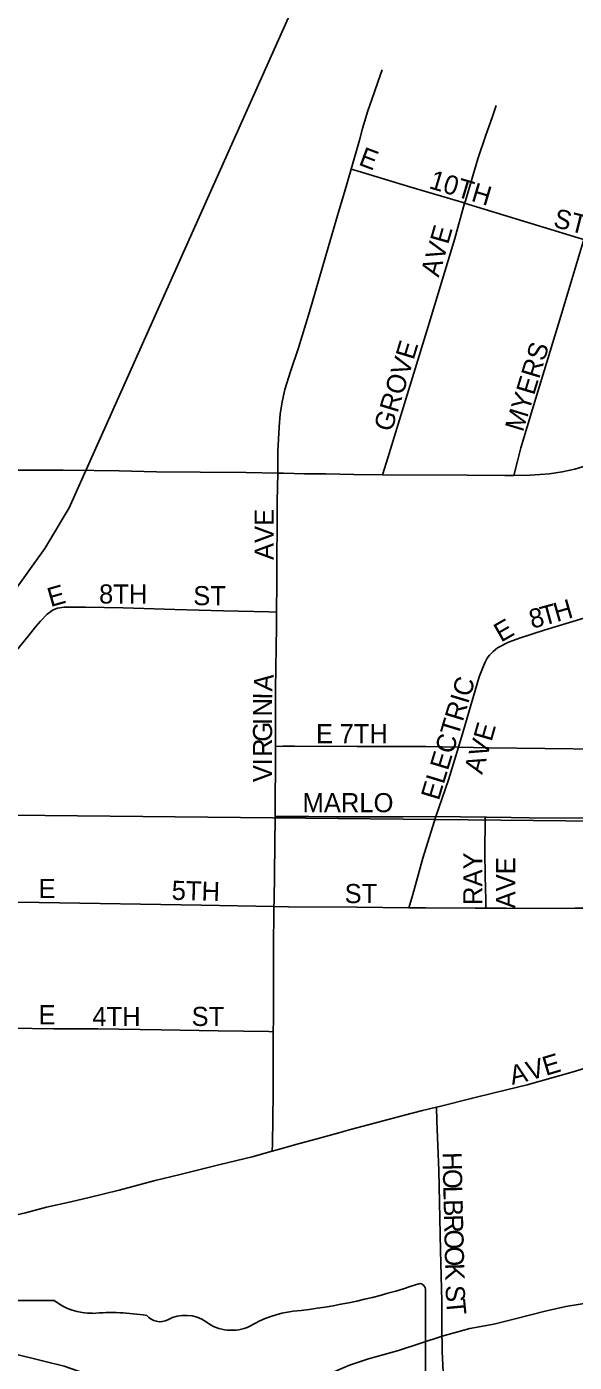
# Model space of a CAD drawing. Extents: x 1874609 to 2204689, y 815661 to 1281160.
# Drawn here: x 2021785 to 2023217, y 1044990 to 1048482 of the extents above; entities that cross this region are included whole.
import ezdxf

# ---------------------------------------------------------------- set-up
doc = ezdxf.new("R2010")
doc.units = 0
for name, color, linetype in [('GM_X_City_Street', 7, 'Continuous'), ('GM_X_City_Street_Text', 7, 'Continuous'), ('GM_X_Minor_River', 7, 'Continuous'), ('GM_X_Rail_Line', 7, 'Continuous'), ('GM_X_Section', 7, 'Continuous'), ('GM_X_State_Shield', 7, 'Continuous')]:
    doc.layers.add(name, color=color, linetype=linetype)

msp = doc.modelspace()

# ---------------------------------------------------------------- linework, layer by layer
at = {"layer": 'GM_X_City_Street'}
for points in [[(2022633.4, 1048109.5), (2022655.5, 1048184.9), (2022663.4, 1048215.3), (2022677.3, 1048261.9), (2022693.6, 1048308.3), (2022704.3, 1048338.9), (2022714.7, 1048369.2)], [(2022930.3, 1048020.5), (2022932.1, 1048026.5), (2022964.6, 1048136.2), (2022985.9, 1048198.1), (2023002.4, 1048244.4), (2023013, 1048275.3)], [(2022441.2, 1047314.6), (2022442, 1047371), (2022444.8, 1047435.9), (2022447.5, 1047468.4), (2022452.8, 1047500.9), (2022460.3, 1047533), (2022474.8, 1047580.2), (2022495.8, 1047642.1), (2022524.8, 1047735.8), (2022565.5, 1047877.2), (2022602.2, 1048002.6), (2022615.7, 1048049.2), (2022633.4, 1048109.5)], [(2022633.4, 1048109.5), (2022651.9, 1048103.9), (2022789.7, 1048062.4), (2022929.4, 1048020.8), (2022930.3, 1048020.5)], [(2022715.8, 1047310.4), (2022730.1, 1047356.8), (2022749.3, 1047419.4), (2022834.6, 1047697.5), (2022904.3, 1047927.8), (2022930.3, 1048020.5)], [(2022930.3, 1048020.5), (2023084.1, 1047973.1), (2023227, 1047929.8), (2023242.3, 1047925.1)], [(2023058.8, 1047308.6), (2023069.4, 1047349.4), (2023077.6, 1047380.9), (2023110.8, 1047490.2), (2023181.7, 1047724.8), (2023242.3, 1047925.1)], [(2023058.8, 1047308.6), (2023101.8, 1047308.9), (2023152, 1047312.6), (2023185.6, 1047317.5), (2023218.7, 1047324.7), (2023267, 1047339.5), (2023560.8, 1047446.3), (2023684.5, 1047491.7), (2024102, 1047643), (2024194, 1047676.4), (2024240.4, 1047689.9), (2024287.6, 1047700.3), (2024335.4, 1047707.8), (2024383.5, 1047711.8), (2024432, 1047712.9), (2024513.8, 1047711.4), (2024662.2, 1047708.6), (2024775.8, 1047709.8), (2024903.2, 1047711.6)], [(2021713.2, 1047322.6), (2021760.1, 1047322.1), (2021831.5, 1047322), (2021879.9, 1047322.3), (2021961.1, 1047321.3), (2022026.4, 1047320.3), (2022124.2, 1047318), (2022238.7, 1047317.4), (2022358.8, 1047316.2), (2022441.2, 1047314.6)], [(2022438.5, 1046951.3), (2022439, 1047027.9), (2022440.1, 1047240.2), (2022441.2, 1047314.6)], [(2022441.2, 1047314.6), (2022456.4, 1047314.2), (2022511.6, 1047312.9), (2022567.5, 1047312.3), (2022640.8, 1047310.9), (2022715.8, 1047310.4)], [(2022715.8, 1047310.4), (2022936.8, 1047309), (2023035.3, 1047308.4), (2023058.8, 1047308.6)], [(2021838.3, 1046945.9), (2021854.2, 1046957), (2021865.3, 1046961), (2021883, 1046963.6), (2021903.3, 1046964.1), (2021938.3, 1046964.3), (2022037.3, 1046962.5), (2022172.1, 1046957.8), (2022299.6, 1046954.8), (2022418.2, 1046951.8), (2022438.5, 1046951.3)], [(2022994.9, 1046838.4), (2023005, 1046848.4), (2023016.5, 1046857.6), (2023045.4, 1046872.7), (2023076, 1046884.1), (2023138.3, 1046904), (2023204.5, 1046924.3), (2023279.5, 1046946.6), (2023389.7, 1046977.9), (2023421.2, 1046986.3), (2023453.2, 1046992.2), (2023487.8, 1046995.9)], [(2021707.2, 1046192.9), (2021707.6, 1046242.8), (2021708.3, 1046404.8), (2021708.5, 1046535.7), (2021709.7, 1046601.2), (2021709, 1046683), (2021710.8, 1046748.5), (2021712.7, 1046764.7), (2021716.3, 1046780.6), (2021721.9, 1046796), (2021729.4, 1046810.6), (2021738.2, 1046824.3), (2021758, 1046850.5), (2021788.8, 1046888.5), (2021808.9, 1046913.6), (2021820.6, 1046927.8), (2021838.3, 1046945.9)], [(2022435.5, 1046600), (2022435.8, 1046749.9), (2022438.2, 1046913.4), (2022438.5, 1046951.3)], [(2022914.2, 1046597.8), (2022926.7, 1046638.7), (2022968.5, 1046781.5), (2022980.3, 1046812.3), (2022983.8, 1046820.2), (2022989.5, 1046830.5), (2022994.9, 1046838.4)], [(2022434.3, 1046416.9), (2022434.6, 1046438.8), (2022435.4, 1046569.9), (2022435.5, 1046600)], [(2022435.5, 1046600), (2022454.4, 1046600.2), (2022484.8, 1046600.3), (2022648.9, 1046599.7), (2022829.1, 1046599.4), (2022914.2, 1046597.8)], [(2022855, 1046416.7), (2022888, 1046512.2), (2022914.2, 1046597.8)], [(2022914.2, 1046597.8), (2022992.8, 1046596.4), (2023287.5, 1046593.1), (2023402.3, 1046593.2), (2023481.7, 1046592.4)], [(2022431.5, 1046181.6), (2022431.6, 1046194.6), (2022434.3, 1046416.9)], [(2022434.3, 1046416.9), (2022449.1, 1046416.9), (2022522.5, 1046416.9), (2022596.4, 1046416.2), (2022677.1, 1046416.1), (2022769.5, 1046416), (2022855, 1046416.7)], [(2022784.7, 1046178.4), (2022794.3, 1046212.8), (2022820.8, 1046308.2), (2022850.3, 1046402.9), (2022855, 1046416.7)], [(2022855, 1046416.7), (2022919.1, 1046416), (2022983.9, 1046415)], [(2022985.8, 1046176.9), (2022985.4, 1046198.5), (2022984.3, 1046261.7), (2022983.1, 1046324.7), (2022983.8, 1046409.2), (2022983.9, 1046415)], [(2022983.9, 1046415), (2022987.2, 1046414.9), (2023051.7, 1046414.4), (2023099.2, 1046413.5), (2023241.8, 1046412.1)], [(2021707.2, 1046192.9), (2021735.8, 1046192.6), (2021817.3, 1046192), (2022241.5, 1046185), (2022431.5, 1046181.6)], [(2022429.7, 1045854.1), (2022429.9, 1045885), (2022430, 1045966.6), (2022430.6, 1046064.3), (2022431.5, 1046181.6)], [(2022431.5, 1046181.6), (2022469.3, 1046180.9), (2022648.3, 1046179.9), (2022784.7, 1046178.4)], [(2022784.7, 1046178.4), (2022827.6, 1046178), (2022958, 1046176.8), (2022985.8, 1046176.9)], [(2022985.8, 1046176.9), (2023039.3, 1046177.1), (2023186, 1046176.5), (2023218.4, 1046176.7), (2023248.3, 1046177)], [(2021705.3, 1045866.3), (2021725.4, 1045865), (2021742.8, 1045863.7), (2021855.6, 1045861.6), (2021971.1, 1045861.4), (2022136.4, 1045859.4), (2022285.3, 1045856.6), (2022418.1, 1045854.3), (2022429.7, 1045854.1)], [(2022427, 1045541.9), (2022427.3, 1045561.2), (2022429, 1045692.8), (2022429.2, 1045788.3), (2022429.7, 1045854.1)], [(2022856.4, 1045656.7), (2022868.1, 1045659.5), (2022947.6, 1045679.1), (2023011, 1045695.1), (2023094.2, 1045715.5), (2023168, 1045735.7), (2023214.4, 1045749.3), (2023245.3, 1045758.4), (2023264.3, 1045763.3)], [(2022427, 1045541.9), (2022446, 1045547.2), (2022498.4, 1045561.8), (2022540.8, 1045573.5), (2022600.8, 1045589.9), (2022631.7, 1045598.3), (2022678.2, 1045610.7), (2022733.7, 1045625.6), (2022772.8, 1045636.1), (2022820.3, 1045648.1), (2022856.4, 1045656.7)], [(2022898.9, 1044410.5), (2022896.6, 1044441.9), (2022891.5, 1044513.5), (2022886.1, 1044614.6), (2022880.9, 1044754.2), (2022879.3, 1044839.2), (2022875.7, 1044928.7), (2022871.5, 1045018.3), (2022871, 1045083.6), (2022871, 1045148.7), (2022867, 1045282.9), (2022862.8, 1045491.2), (2022857.7, 1045621.5), (2022856.4, 1045656.7)], [(2021698.6, 1045361), (2021732.9, 1045369.6), (2021781.6, 1045380.9), (2021836.6, 1045395), (2021900.5, 1045408.9), (2021947.9, 1045420.5), (2022026.7, 1045439.9), (2022120.8, 1045464.9), (2022186.2, 1045480.9), (2022231.2, 1045492), (2022291.1, 1045506.8), (2022374.8, 1045527.4), (2022427, 1045541.9)]]:
    msp.add_lwpolyline(points, dxfattribs=at)
at = {"layer": 'GM_X_Minor_River'}
for points in [[(2023265.1, 1045147), (2023194.9, 1045135.3), (2023140.7, 1045123.4), (2023062.4, 1045103.6), (2023006.2, 1045089.8), (2022944, 1045077.9), (2022871.7, 1045058.1), (2022757.2, 1045020.4), (2022679, 1044998.6), (2022628.8, 1044982.7)], [(2022628.8, 1044982.7), (2022560.5, 1044952.9), (2022510.3, 1044935), (2022446, 1044909.1), (2022385.8, 1044899.3), (2022325.6, 1044897.5), (2022253.4, 1044893.7), (2022193.2, 1044895.9), (2022127, 1044902.2), (2022064.9, 1044912.4), (2021988.7, 1044936.8), (2021934.6, 1044961.1), (2021882.5, 1044979.3), (2021826.4, 1044993.5), (2021752.2, 1045011.9), (2021682, 1045016.1), (2021629.9, 1045020.3), (2021557.7, 1045022.6), (2021493.5, 1045022.8), (2021439.3, 1045025), (2021367.1, 1045025.2), (2021284.9, 1045019.5), (2021220.6, 1044995.7)]]:
    msp.add_lwpolyline(points, dxfattribs=at)
at = {"layer": 'GM_X_Rail_Line'}
msp.add_lwpolyline([(2019333.9, 1046577.2), (2019474.1, 1046497.3), (2019554, 1046461.4), (2019661, 1046418.8), (2019772, 1046381.5), (2019909.5, 1046345.6), (2020034.1, 1046321.9), (2020155.3, 1046307), (2020259.6, 1046298.9), (2020400.5, 1046298.9), (2020506.8, 1046307), (2020610.4, 1046319.2), (2020730.7, 1046339.9), (2020907, 1046391), (2021070.9, 1046457.4), (2021259.2, 1046556.3), (2021426.7, 1046664.2), (2021583.5, 1046808), (2021740, 1046988.3), (2021832.1, 1047117), (2021895.8, 1047224), (2021932.3, 1047305.3), (2023160.6, 1050051.7)], dxfattribs=at)
at = {"layer": 'GM_X_Section'}
for points in [[(2024449.5, 1051689), (2024387.7, 1046393.6), (2019020.7, 1046448.2), (2019058.5, 1051739.8)], [(2024387.7, 1046393.6), (2024307, 1041050.6), (2018988, 1041097.3), (2019020.7, 1046448.2)]]:
    msp.add_lwpolyline(points, close=True, dxfattribs=at)
at = {"layer": 'GM_X_State_Shield'}
for p, q in [((2021856.8, 1045151.5), (2021449.1, 1045151.5)), ((2022827.5, 1044625), (2022827.5, 1045177.7))]:
    msp.add_line(p, q, dxfattribs=at)
for centre, radius, start, end in [((2022331.6, 1046592.1), 1476.4, 275.8445, 288.9065), ((2022812.1, 1045180), 15.5, 351.8621, 97.738), ((2021953.9, 1045274.2), 156.4, 231.6195, 271.1119), ((2022005.7, 1044558.3), 561.6, 80.4867, 94.9883), ((2022133.2, 1045141.1), 45.1, 219.7921, 297.1024), ((2022199.5, 1045018.9), 93.8, 54.4667, 119.1411), ((2022519.9, 1044828.8), 297, 97.3462, 120.7689), ((2022320.6, 1045186.4), 112.9, 233.8562, 294.8282)]:
    msp.add_arc(centre, radius, start, end, dxfattribs=at)

# ---------------------------------------------------------------- texts
at = {"layer": 'GM_X_City_Street_Text'}
for s, rotation, p in [('E', 339.429, (2022650.4, 1048121.3)), ('10TH', 343.2998, (2022834.6, 1048059.9)), ('ST', 345.9702, (2023159.8, 1047958.8)), ('AVE', 74.0556, (2022862.5, 1047824.7)), ('GROVE', 73.0717, (2022739.3, 1047420.1)), ('MYERS', 73.0717, (2023082.5, 1047420.1)), ('AVE', 90, (2022430.9, 1047087.3)), ('E', 15.9493, (2021847.2, 1046964)), ('8TH', 0, (2021973.9, 1046973.5)), ('ST', 0, (2022220.3, 1046969.1)), ('8', 15.3236, (2023106.7, 1046907.2)), ('T', 15.3367, (2023136.4, 1046915.3)), ('H', 15.9935, (2023170.9, 1046924.8)), ('E', 29.7314, (2023025.3, 1046871.1)), ('A', 85.142, (2022427.1, 1046743)), ('ELECTRIC', 73.1397, (2022862.6, 1046456.6)), ('N', 89.9563, (2022426.6, 1046678.1)), ('I', 88.863, (2022426.7, 1046721.9)), ('G', 89.9703, (2022426.6, 1046612.1)), ('I', 89.9563, (2022426.6, 1046656.1)), ('E', 0, (2022541.5, 1046608.3)), ('7TH', 0, (2022603.1, 1046608.3)), ('AVE', 74.0577, (2022976, 1046525)), ('R', 89.9514, (2022426.6, 1046572.5)), ('V', 89.9563, (2022426.5, 1046506.5)), ('I', 89.985, (2022426.6, 1046550.5)), ('MARLO', 0, (2022506.3, 1046427.9)), ('RAY', 90, (2022976.5, 1046185.3)), ('AVE', 90, (2023062.6, 1046176.5)), ('E', 0, (2021815.5, 1046203.5)), ('5TH', 358.3581, (2022163.4, 1046199.1)), ('ST', 0, (2022616.3, 1046190.3)), ('E', 0, (2021815.5, 1045873.5)), ('4TH', 0, (2021956.3, 1045869.1)), ('ST', 0, (2022215.9, 1045869.1)), ('V', 16.2839, (2023099.9, 1045725.9)), ('E', 16.7093, (2023142.6, 1045738.3)), ('A', 13.432, (2023054.5, 1045714.9)), ('H', 271.3769, (2022872.2, 1045538.7)), ('O', 271.3551, (2022873.2, 1045494.7)), ('L', 271.3877, (2022874.3, 1045450.7)), ('B', 271.3599, (2022875.1, 1045415.5)), ('R', 271.3832, (2022876, 1045375.9)), ('O', 271.3551, (2022877, 1045336.3)), ('O', 271.3787, (2022878, 1045292.3)), ('K', 271.3769, (2022879.1, 1045248.3)), ('S', 271.3628, (2022880.5, 1045191.1)), ('T', 275.3698, (2022881.5, 1045152.1))]:
    msp.add_text(s, height=50, rotation=rotation, dxfattribs=at).set_placement(p)

doc.saveas('drawing.dxf')
